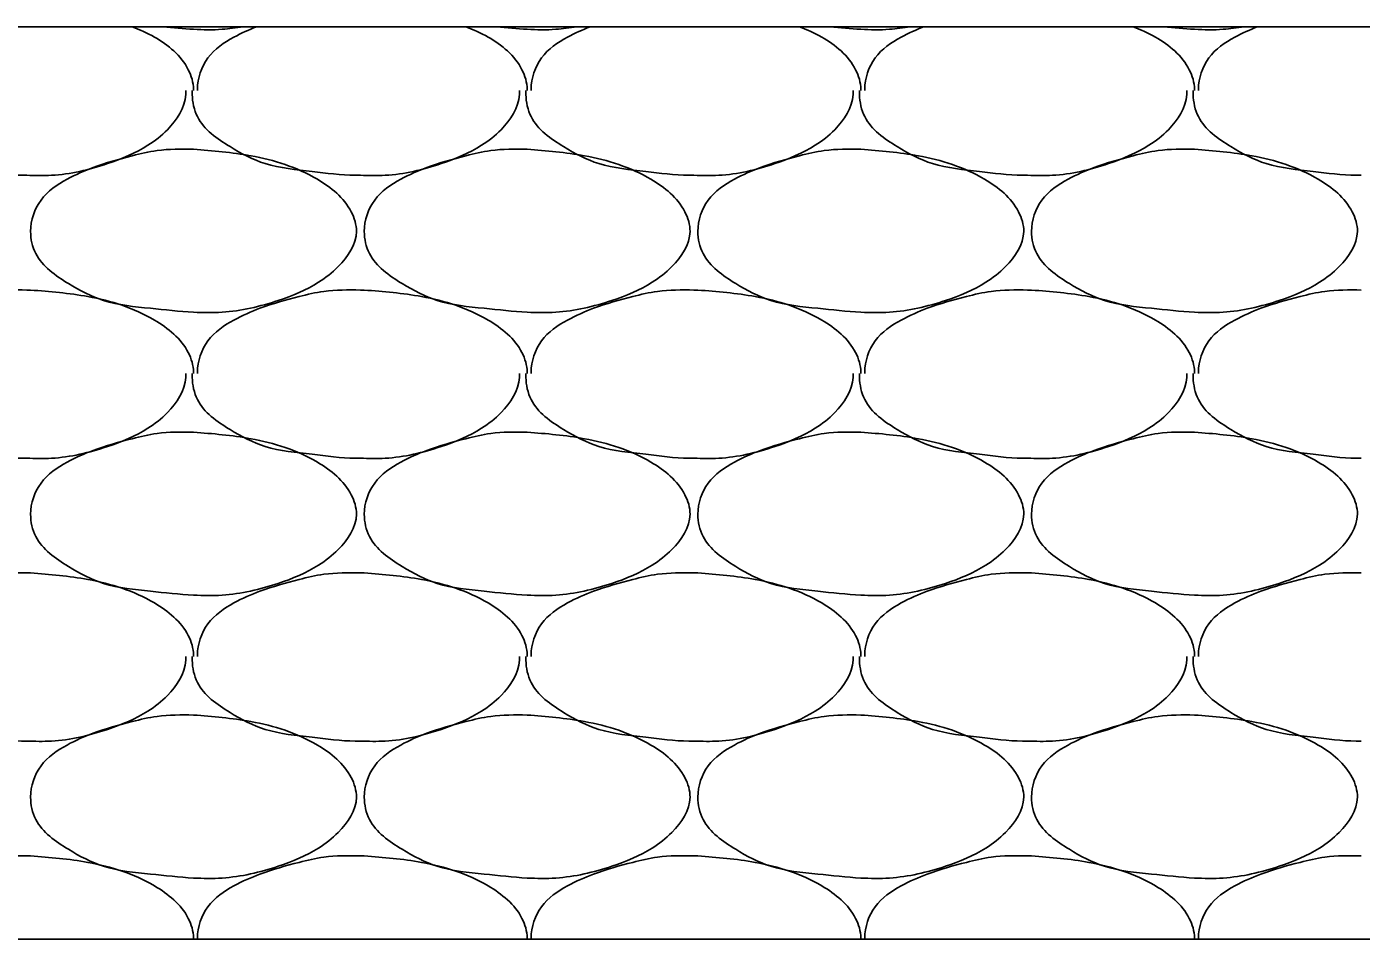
# Model space of a CAD drawing. Extents: x 634177 to 635904, y 289936 to 290970.
# Drawn here: x 635707.532 to 635710.091, y 290574.309 to 290576.059 of the extents above; entities that cross this region are included whole.
import ezdxf

# ---------------------------------------------------------------- set-up
doc = ezdxf.new("R2010")
doc.units = 0
doc.layers.add('Default', color=7, linetype='Continuous')

msp = doc.modelspace()

# ---------------------------------------------------------------- linework, layer by layer
at = {"layer": 'Default'}
for p, q in [((635672.2749, 290576.0588), (635712.2724, 290576.0588)), ((635707.5316, 290575.5538), (635707.5391, 290575.5538)), ((635708.1716, 290575.5538), (635708.1791, 290575.5538)), ((635708.8115, 290575.5538), (635708.819, 290575.5538)), ((635709.4515, 290575.5538), (635709.459, 290575.5538)), ((635707.5316, 290575.0113), (635707.5391, 290575.0113)), ((635708.1716, 290575.0113), (635708.1791, 290575.0113)), ((635708.8115, 290575.0113), (635708.819, 290575.0113)), ((635709.4515, 290575.0113), (635709.459, 290575.0113)), ((635707.5316, 290574.4689), (635707.5391, 290574.4689)), ((635708.1716, 290574.4689), (635708.1791, 290574.4689)), ((635708.8115, 290574.4689), (635708.819, 290574.4689)), ((635709.4515, 290574.4689), (635709.459, 290574.4689)), ((635667.8541, 290574.3089), (635712.2724, 290574.3089))]:
    msp.add_line(p, q, dxfattribs=at)
for points in [[(635707.7338, 290576.0588), (635707.7766, 290576.0388), (635707.8416, 290575.9763), (635707.8516, 290575.9388), (635707.8516, 290575.9363)], [(635707.9464, 290576.0588), (635707.9066, 290576.0538), (635707.8516, 290576.0538), (635707.7928, 290576.0588)], [(635707.8591, 290575.9363), (635707.8591, 290575.9388), (635707.8791, 290575.9988), (635707.9291, 290576.0388), (635707.9721, 290576.0588)], [(635708.3738, 290576.0588), (635708.4166, 290576.0388), (635708.4816, 290575.9763), (635708.4916, 290575.9388), (635708.4916, 290575.9363)], [(635708.5864, 290576.0588), (635708.5465, 290576.0538), (635708.4916, 290576.0538), (635708.4328, 290576.0588)], [(635708.4991, 290575.9363), (635708.4991, 290575.9388), (635708.519, 290575.9988), (635708.569, 290576.0388), (635708.6121, 290576.0588)], [(635709.0138, 290576.0588), (635709.0565, 290576.0388), (635709.1215, 290575.9763), (635709.1315, 290575.9388), (635709.1315, 290575.9363)], [(635709.2263, 290576.0588), (635709.1865, 290576.0538), (635709.1315, 290576.0538), (635709.0727, 290576.0588)], [(635709.139, 290575.9363), (635709.139, 290575.9388), (635709.159, 290575.9988), (635709.209, 290576.0388), (635709.252, 290576.0588)], [(635709.6537, 290576.0588), (635709.6965, 290576.0388), (635709.7615, 290575.9763), (635709.7715, 290575.9388), (635709.7715, 290575.9363)], [(635709.8663, 290576.0588), (635709.8265, 290576.0538), (635709.7715, 290576.0538), (635709.7127, 290576.0588)], [(635709.779, 290575.9363), (635709.779, 290575.9388), (635709.799, 290575.9988), (635709.849, 290576.0388), (635709.892, 290576.0588)], [(635707.5316, 290575.7738), (635707.5216, 290575.7738), (635707.4391, 290575.7813), (635707.3491, 290575.7963), (635707.2816, 290575.8288), (635707.2191, 290575.8863), (635707.2091, 290575.9288), (635707.2091, 290575.9363)], [(635707.8366, 290575.9363), (635707.8366, 290575.9288), (635707.8016, 290575.8613), (635707.7641, 290575.8313), (635707.6866, 290575.7963), (635707.5791, 290575.7738), (635707.5316, 290575.7738)], [(635708.1716, 290575.7738), (635708.1616, 290575.7738), (635708.0791, 290575.7813), (635707.9891, 290575.7963), (635707.9216, 290575.8288), (635707.8591, 290575.8863), (635707.8491, 290575.9288), (635707.8491, 290575.9363)], [(635708.4766, 290575.9363), (635708.4766, 290575.9288), (635708.4416, 290575.8613), (635708.4041, 290575.8313), (635708.3266, 290575.7963), (635708.2191, 290575.7738), (635708.1716, 290575.7738)], [(635708.8115, 290575.7738), (635708.8015, 290575.7738), (635708.719, 290575.7813), (635708.629, 290575.7963), (635708.5615, 290575.8288), (635708.4991, 290575.8863), (635708.4891, 290575.9288), (635708.4891, 290575.9363)], [(635709.1165, 290575.9363), (635709.1165, 290575.9288), (635709.0815, 290575.8613), (635709.044, 290575.8313), (635708.9665, 290575.7963), (635708.859, 290575.7738), (635708.8115, 290575.7738)], [(635709.4515, 290575.7738), (635709.4415, 290575.7738), (635709.359, 290575.7813), (635709.269, 290575.7963), (635709.2015, 290575.8288), (635709.139, 290575.8863), (635709.129, 290575.9288), (635709.129, 290575.9363)], [(635709.7565, 290575.9363), (635709.7565, 290575.9288), (635709.7215, 290575.8613), (635709.684, 290575.8313), (635709.6065, 290575.7963), (635709.499, 290575.7738), (635709.4515, 290575.7738)], [(635710.0914, 290575.7738), (635710.0815, 290575.7738), (635709.999, 290575.7813), (635709.909, 290575.7963), (635709.8415, 290575.8288), (635709.779, 290575.8863), (635709.769, 290575.9288), (635709.769, 290575.9363)], [(635707.8516, 290575.8238), (635707.9616, 290575.8113), (635708.0891, 290575.7663), (635708.1541, 290575.7038), (635708.1641, 290575.6663), (635708.1291, 290575.5988), (635708.0916, 290575.5688), (635708.0141, 290575.5338), (635707.9066, 290575.5113), (635707.8516, 290575.5113), (635707.7691, 290575.5188), (635707.6791, 290575.5338), (635707.6116, 290575.5663), (635707.5491, 290575.6238), (635707.5391, 290575.6663), (635707.5591, 290575.7263), (635707.6091, 290575.7663), (635707.6591, 290575.7888), (635707.7341, 290575.8113), (635707.7816, 290575.8213), (635707.8516, 290575.8238)], [(635708.4916, 290575.8238), (635708.6015, 290575.8113), (635708.729, 290575.7663), (635708.794, 290575.7038), (635708.804, 290575.6663), (635708.769, 290575.5988), (635708.7315, 290575.5688), (635708.654, 290575.5338), (635708.5465, 290575.5113), (635708.4916, 290575.5113), (635708.4091, 290575.5188), (635708.3191, 290575.5338), (635708.2516, 290575.5663), (635708.1891, 290575.6238), (635708.1791, 290575.6663), (635708.1991, 290575.7263), (635708.2491, 290575.7663), (635708.2991, 290575.7888), (635708.3741, 290575.8113), (635708.4216, 290575.8213), (635708.4916, 290575.8238)], [(635709.1315, 290575.8238), (635709.2415, 290575.8113), (635709.369, 290575.7663), (635709.434, 290575.7038), (635709.444, 290575.6663), (635709.409, 290575.5988), (635709.3715, 290575.5688), (635709.294, 290575.5338), (635709.1865, 290575.5113), (635709.1315, 290575.5113), (635709.049, 290575.5188), (635708.959, 290575.5338), (635708.8915, 290575.5663), (635708.829, 290575.6238), (635708.819, 290575.6663), (635708.839, 290575.7263), (635708.889, 290575.7663), (635708.939, 290575.7888), (635709.014, 290575.8113), (635709.0615, 290575.8213), (635709.1315, 290575.8238)], [(635709.7715, 290575.8238), (635709.8815, 290575.8113), (635710.009, 290575.7663), (635710.074, 290575.7038), (635710.084, 290575.6663), (635710.049, 290575.5988), (635710.0115, 290575.5688), (635709.934, 290575.5338), (635709.8265, 290575.5113), (635709.7715, 290575.5113), (635709.689, 290575.5188), (635709.599, 290575.5338), (635709.5315, 290575.5663), (635709.469, 290575.6238), (635709.459, 290575.6663), (635709.479, 290575.7263), (635709.529, 290575.7663), (635709.579, 290575.7888), (635709.654, 290575.8113), (635709.7015, 290575.8213), (635709.7715, 290575.8238)], [(635707.2191, 290575.3938), (635707.2191, 290575.3963), (635707.2391, 290575.4563), (635707.2891, 290575.4963), (635707.3391, 290575.5188), (635707.4141, 290575.5413), (635707.4616, 290575.5513), (635707.5316, 290575.5538)], [(635707.5391, 290575.5538), (635707.6491, 290575.5413), (635707.7766, 290575.4963), (635707.8416, 290575.4338), (635707.8516, 290575.3963), (635707.8516, 290575.3938)], [(635707.8591, 290575.3938), (635707.8591, 290575.3963), (635707.8791, 290575.4563), (635707.9291, 290575.4963), (635707.9791, 290575.5188), (635708.0541, 290575.5413), (635708.1016, 290575.5513), (635708.1716, 290575.5538)], [(635708.1791, 290575.5538), (635708.2891, 290575.5413), (635708.4166, 290575.4963), (635708.4816, 290575.4338), (635708.4916, 290575.3963), (635708.4916, 290575.3938)], [(635708.4991, 290575.3938), (635708.4991, 290575.3963), (635708.519, 290575.4563), (635708.569, 290575.4963), (635708.619, 290575.5188), (635708.694, 290575.5413), (635708.7415, 290575.5513), (635708.8115, 290575.5538)], [(635708.819, 290575.5538), (635708.929, 290575.5413), (635709.0565, 290575.4963), (635709.1215, 290575.4338), (635709.1315, 290575.3963), (635709.1315, 290575.3938)], [(635709.139, 290575.3938), (635709.139, 290575.3963), (635709.159, 290575.4563), (635709.209, 290575.4963), (635709.259, 290575.5188), (635709.334, 290575.5413), (635709.3815, 290575.5513), (635709.4515, 290575.5538)], [(635709.459, 290575.5538), (635709.569, 290575.5413), (635709.6965, 290575.4963), (635709.7615, 290575.4338), (635709.7715, 290575.3963), (635709.7715, 290575.3938)], [(635709.779, 290575.3938), (635709.779, 290575.3963), (635709.799, 290575.4563), (635709.849, 290575.4963), (635709.899, 290575.5188), (635709.974, 290575.5413), (635710.0215, 290575.5513), (635710.0914, 290575.5538)], [(635707.5316, 290575.2313), (635707.5216, 290575.2313), (635707.4391, 290575.2388), (635707.3491, 290575.2538), (635707.2816, 290575.2863), (635707.2191, 290575.3438), (635707.2091, 290575.3863), (635707.2091, 290575.3938)], [(635707.8366, 290575.3938), (635707.8366, 290575.3863), (635707.8016, 290575.3188), (635707.7641, 290575.2888), (635707.6866, 290575.2538), (635707.5791, 290575.2313), (635707.5316, 290575.2313)], [(635708.1716, 290575.2313), (635708.1616, 290575.2313), (635708.0791, 290575.2388), (635707.9891, 290575.2538), (635707.9216, 290575.2863), (635707.8591, 290575.3438), (635707.8491, 290575.3863), (635707.8491, 290575.3938)], [(635708.4766, 290575.3938), (635708.4766, 290575.3863), (635708.4416, 290575.3188), (635708.4041, 290575.2888), (635708.3266, 290575.2538), (635708.2191, 290575.2313), (635708.1716, 290575.2313)], [(635708.8115, 290575.2313), (635708.8015, 290575.2313), (635708.719, 290575.2388), (635708.629, 290575.2538), (635708.5615, 290575.2863), (635708.4991, 290575.3438), (635708.4891, 290575.3863), (635708.4891, 290575.3938)], [(635709.1165, 290575.3938), (635709.1165, 290575.3863), (635709.0815, 290575.3188), (635709.044, 290575.2888), (635708.9665, 290575.2538), (635708.859, 290575.2313), (635708.8115, 290575.2313)], [(635709.4515, 290575.2313), (635709.4415, 290575.2313), (635709.359, 290575.2388), (635709.269, 290575.2538), (635709.2015, 290575.2863), (635709.139, 290575.3438), (635709.129, 290575.3863), (635709.129, 290575.3938)], [(635709.7565, 290575.3938), (635709.7565, 290575.3863), (635709.7215, 290575.3188), (635709.684, 290575.2888), (635709.6065, 290575.2538), (635709.499, 290575.2313), (635709.4515, 290575.2313)], [(635710.0914, 290575.2313), (635710.0815, 290575.2313), (635709.999, 290575.2388), (635709.909, 290575.2538), (635709.8415, 290575.2863), (635709.779, 290575.3438), (635709.769, 290575.3863), (635709.769, 290575.3938)], [(635707.8516, 290575.2813), (635707.9616, 290575.2688), (635708.0891, 290575.2238), (635708.1541, 290575.1613), (635708.1641, 290575.1238), (635708.1291, 290575.0563), (635708.0916, 290575.0263), (635708.0141, 290574.9913), (635707.9066, 290574.9688), (635707.8516, 290574.9688), (635707.7691, 290574.9763), (635707.6791, 290574.9913), (635707.6116, 290575.0238), (635707.5491, 290575.0813), (635707.5391, 290575.1238), (635707.5591, 290575.1838), (635707.6091, 290575.2238), (635707.6591, 290575.2463), (635707.7341, 290575.2688), (635707.7816, 290575.2788), (635707.8516, 290575.2813)], [(635708.4916, 290575.2813), (635708.6015, 290575.2688), (635708.729, 290575.2238), (635708.794, 290575.1613), (635708.804, 290575.1238), (635708.769, 290575.0563), (635708.7315, 290575.0263), (635708.654, 290574.9913), (635708.5465, 290574.9688), (635708.4916, 290574.9688), (635708.4091, 290574.9763), (635708.3191, 290574.9913), (635708.2516, 290575.0238), (635708.1891, 290575.0813), (635708.1791, 290575.1238), (635708.1991, 290575.1838), (635708.2491, 290575.2238), (635708.2991, 290575.2463), (635708.3741, 290575.2688), (635708.4216, 290575.2788), (635708.4916, 290575.2813)], [(635709.1315, 290575.2813), (635709.2415, 290575.2688), (635709.369, 290575.2238), (635709.434, 290575.1613), (635709.444, 290575.1238), (635709.409, 290575.0563), (635709.3715, 290575.0263), (635709.294, 290574.9913), (635709.1865, 290574.9688), (635709.1315, 290574.9688), (635709.049, 290574.9763), (635708.959, 290574.9913), (635708.8915, 290575.0238), (635708.829, 290575.0813), (635708.819, 290575.1238), (635708.839, 290575.1838), (635708.889, 290575.2238), (635708.939, 290575.2463), (635709.014, 290575.2688), (635709.0615, 290575.2788), (635709.1315, 290575.2813)], [(635709.7715, 290575.2813), (635709.8815, 290575.2688), (635710.009, 290575.2238), (635710.074, 290575.1613), (635710.084, 290575.1238), (635710.049, 290575.0563), (635710.0115, 290575.0263), (635709.934, 290574.9913), (635709.8265, 290574.9688), (635709.7715, 290574.9688), (635709.689, 290574.9763), (635709.599, 290574.9913), (635709.5315, 290575.0238), (635709.469, 290575.0813), (635709.459, 290575.1238), (635709.479, 290575.1838), (635709.529, 290575.2238), (635709.579, 290575.2463), (635709.654, 290575.2688), (635709.7015, 290575.2788), (635709.7715, 290575.2813)], [(635707.2191, 290574.8513), (635707.2191, 290574.8538), (635707.2391, 290574.9138), (635707.2891, 290574.9538), (635707.3391, 290574.9763), (635707.4141, 290574.9988), (635707.4616, 290575.0088), (635707.5316, 290575.0113)], [(635707.5391, 290575.0113), (635707.6491, 290574.9988), (635707.7766, 290574.9538), (635707.8416, 290574.8913), (635707.8516, 290574.8538), (635707.8516, 290574.8513)], [(635707.8591, 290574.8513), (635707.8591, 290574.8538), (635707.8791, 290574.9138), (635707.9291, 290574.9538), (635707.9791, 290574.9763), (635708.0541, 290574.9988), (635708.1016, 290575.0088), (635708.1716, 290575.0113)], [(635708.1791, 290575.0113), (635708.2891, 290574.9988), (635708.4166, 290574.9538), (635708.4816, 290574.8913), (635708.4916, 290574.8538), (635708.4916, 290574.8513)], [(635708.4991, 290574.8513), (635708.4991, 290574.8538), (635708.519, 290574.9138), (635708.569, 290574.9538), (635708.619, 290574.9763), (635708.694, 290574.9988), (635708.7415, 290575.0088), (635708.8115, 290575.0113)], [(635708.819, 290575.0113), (635708.929, 290574.9988), (635709.0565, 290574.9538), (635709.1215, 290574.8913), (635709.1315, 290574.8538), (635709.1315, 290574.8513)], [(635709.139, 290574.8513), (635709.139, 290574.8538), (635709.159, 290574.9138), (635709.209, 290574.9538), (635709.259, 290574.9763), (635709.334, 290574.9988), (635709.3815, 290575.0088), (635709.4515, 290575.0113)], [(635709.459, 290575.0113), (635709.569, 290574.9988), (635709.6965, 290574.9538), (635709.7615, 290574.8913), (635709.7715, 290574.8538), (635709.7715, 290574.8513)], [(635709.779, 290574.8513), (635709.779, 290574.8538), (635709.799, 290574.9138), (635709.849, 290574.9538), (635709.899, 290574.9763), (635709.974, 290574.9988), (635710.0215, 290575.0088), (635710.0914, 290575.0113)], [(635707.5316, 290574.6889), (635707.5216, 290574.6889), (635707.4391, 290574.6964), (635707.3491, 290574.7114), (635707.2816, 290574.7439), (635707.2191, 290574.8013), (635707.2091, 290574.8438), (635707.2091, 290574.8513)], [(635707.8366, 290574.8513), (635707.8366, 290574.8438), (635707.8016, 290574.7764), (635707.7641, 290574.7464), (635707.6866, 290574.7114), (635707.5791, 290574.6889), (635707.5316, 290574.6889)], [(635708.1716, 290574.6889), (635708.1616, 290574.6889), (635708.0791, 290574.6964), (635707.9891, 290574.7114), (635707.9216, 290574.7439), (635707.8591, 290574.8013), (635707.8491, 290574.8438), (635707.8491, 290574.8513)], [(635708.4766, 290574.8513), (635708.4766, 290574.8438), (635708.4416, 290574.7764), (635708.4041, 290574.7464), (635708.3266, 290574.7114), (635708.2191, 290574.6889), (635708.1716, 290574.6889)], [(635708.8115, 290574.6889), (635708.8015, 290574.6889), (635708.719, 290574.6964), (635708.629, 290574.7114), (635708.5615, 290574.7439), (635708.4991, 290574.8013), (635708.4891, 290574.8438), (635708.4891, 290574.8513)], [(635709.1165, 290574.8513), (635709.1165, 290574.8438), (635709.0815, 290574.7764), (635709.044, 290574.7464), (635708.9665, 290574.7114), (635708.859, 290574.6889), (635708.8115, 290574.6889)], [(635709.4515, 290574.6889), (635709.4415, 290574.6889), (635709.359, 290574.6964), (635709.269, 290574.7114), (635709.2015, 290574.7439), (635709.139, 290574.8013), (635709.129, 290574.8438), (635709.129, 290574.8513)], [(635709.7565, 290574.8513), (635709.7565, 290574.8438), (635709.7215, 290574.7764), (635709.684, 290574.7464), (635709.6065, 290574.7114), (635709.499, 290574.6889), (635709.4515, 290574.6889)], [(635710.0914, 290574.6889), (635710.0815, 290574.6889), (635709.999, 290574.6964), (635709.909, 290574.7114), (635709.8415, 290574.7439), (635709.779, 290574.8013), (635709.769, 290574.8438), (635709.769, 290574.8513)], [(635707.8516, 290574.7389), (635707.9616, 290574.7264), (635708.0891, 290574.6814), (635708.1541, 290574.6189), (635708.1641, 290574.5814), (635708.1291, 290574.5139), (635708.0916, 290574.4839), (635708.0141, 290574.4489), (635707.9066, 290574.4264), (635707.8516, 290574.4264), (635707.7691, 290574.4339), (635707.6791, 290574.4489), (635707.6116, 290574.4814), (635707.5491, 290574.5389), (635707.5391, 290574.5814), (635707.5591, 290574.6414), (635707.6091, 290574.6814), (635707.6591, 290574.7039), (635707.7341, 290574.7264), (635707.7816, 290574.7364), (635707.8516, 290574.7389)], [(635708.4916, 290574.7389), (635708.6015, 290574.7264), (635708.729, 290574.6814), (635708.794, 290574.6189), (635708.804, 290574.5814), (635708.769, 290574.5139), (635708.7315, 290574.4839), (635708.654, 290574.4489), (635708.5465, 290574.4264), (635708.4916, 290574.4264), (635708.4091, 290574.4339), (635708.3191, 290574.4489), (635708.2516, 290574.4814), (635708.1891, 290574.5389), (635708.1791, 290574.5814), (635708.1991, 290574.6414), (635708.2491, 290574.6814), (635708.2991, 290574.7039), (635708.3741, 290574.7264), (635708.4216, 290574.7364), (635708.4916, 290574.7389)], [(635709.1315, 290574.7389), (635709.2415, 290574.7264), (635709.369, 290574.6814), (635709.434, 290574.6189), (635709.444, 290574.5814), (635709.409, 290574.5139), (635709.3715, 290574.4839), (635709.294, 290574.4489), (635709.1865, 290574.4264), (635709.1315, 290574.4264), (635709.049, 290574.4339), (635708.959, 290574.4489), (635708.8915, 290574.4814), (635708.829, 290574.5389), (635708.819, 290574.5814), (635708.839, 290574.6414), (635708.889, 290574.6814), (635708.939, 290574.7039), (635709.014, 290574.7264), (635709.0615, 290574.7364), (635709.1315, 290574.7389)], [(635709.7715, 290574.7389), (635709.8815, 290574.7264), (635710.009, 290574.6814), (635710.074, 290574.6189), (635710.084, 290574.5814), (635710.049, 290574.5139), (635710.0115, 290574.4839), (635709.934, 290574.4489), (635709.8265, 290574.4264), (635709.7715, 290574.4264), (635709.689, 290574.4339), (635709.599, 290574.4489), (635709.5315, 290574.4814), (635709.469, 290574.5389), (635709.459, 290574.5814), (635709.479, 290574.6414), (635709.529, 290574.6814), (635709.579, 290574.7039), (635709.654, 290574.7264), (635709.7015, 290574.7364), (635709.7715, 290574.7389)], [(635707.2191, 290574.3089), (635707.2191, 290574.3114), (635707.2391, 290574.3714), (635707.2891, 290574.4114), (635707.3391, 290574.4339), (635707.4141, 290574.4564), (635707.4616, 290574.4664), (635707.5316, 290574.4689)], [(635707.5391, 290574.4689), (635707.6491, 290574.4564), (635707.7766, 290574.4114), (635707.8416, 290574.3489), (635707.8516, 290574.3114), (635707.8516, 290574.3089)], [(635707.8591, 290574.3089), (635707.8591, 290574.3114), (635707.8791, 290574.3714), (635707.9291, 290574.4114), (635707.9791, 290574.4339), (635708.0541, 290574.4564), (635708.1016, 290574.4664), (635708.1716, 290574.4689)], [(635708.1791, 290574.4689), (635708.2891, 290574.4564), (635708.4166, 290574.4114), (635708.4816, 290574.3489), (635708.4916, 290574.3114), (635708.4916, 290574.3089)], [(635708.4991, 290574.3089), (635708.4991, 290574.3114), (635708.519, 290574.3714), (635708.569, 290574.4114), (635708.619, 290574.4339), (635708.694, 290574.4564), (635708.7415, 290574.4664), (635708.8115, 290574.4689)], [(635708.819, 290574.4689), (635708.929, 290574.4564), (635709.0565, 290574.4114), (635709.1215, 290574.3489), (635709.1315, 290574.3114), (635709.1315, 290574.3089)], [(635709.139, 290574.3089), (635709.139, 290574.3114), (635709.159, 290574.3714), (635709.209, 290574.4114), (635709.259, 290574.4339), (635709.334, 290574.4564), (635709.3815, 290574.4664), (635709.4515, 290574.4689)], [(635709.459, 290574.4689), (635709.569, 290574.4564), (635709.6965, 290574.4114), (635709.7615, 290574.3489), (635709.7715, 290574.3114), (635709.7715, 290574.3089)], [(635709.779, 290574.3089), (635709.779, 290574.3114), (635709.799, 290574.3714), (635709.849, 290574.4114), (635709.899, 290574.4339), (635709.974, 290574.4564), (635710.0215, 290574.4664), (635710.0914, 290574.4689)]]:
    msp.add_spline(points, degree=3, dxfattribs=at)

doc.saveas('drawing.dxf')
